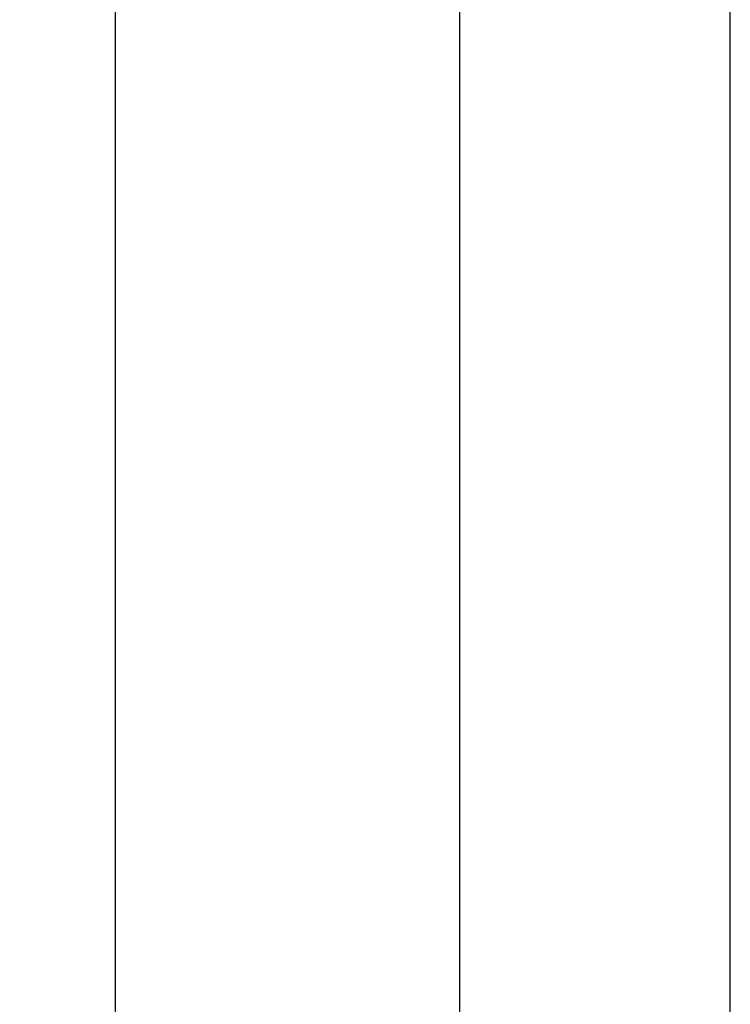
# Model space of a CAD drawing. Header units: metres. Extents: x 209747 to 209830, y 1182430 to 1182564.
# Tile 629 of 656: x 209752.041 to 209752.173, y 1182487.338 to 1182487.519. Entities that reach past the tile are written whole.
import ezdxf

# ---------------------------------------------------------------- set-up
doc = ezdxf.new("R2010")
doc.units = ezdxf.units.M
doc.header["$MEASUREMENT"] = 0
doc.linetypes.add('DGN Style 2', pattern=[15.036391, 9.021834, -6.014556])
doc.layers.get('0').update_dxf_attribs({"color": 254})

# ---------------------------------------------------------------- blocks, each defined once
blk = doc.blocks.new('ATTEMP_4')
at = {"color": 3, "linetype": 'Continuous'}
blk.add_line((-7.722, -1.1615), (-8.738, -1.1615), dxfattribs=at)
at = {"color": 254, "flags": 128}
blk.add_lwpolyline([(0, 1.275), (-13.6, 1.275), (-13.6, -1.275), (0, -1.275), (0, 1.275), (0, 1.275)], dxfattribs=at)
at = {"color": 254, "linetype": 'DGN Style 2', "flags": 128}
blk.add_lwpolyline([(-7.722, -1.01875), (-7.722, -1.17725), (-7.86424, -1.225), (-8.59576, -1.225), (-8.738, -1.17725), (-8.738, -1.01875), (-8.59576, -0.971), (-7.86424, -0.971)], close=True, dxfattribs=at)
blk = doc.blocks.new('ATTEMP_1')
at = {"color": 254, "rotation": 90}
blk.add_blockref('ATTEMP_4', (0, -3.535), dxfattribs=at)
blk = doc.blocks.new('ATTEMP')
at = {"color": 254}
blk.add_blockref('ATTEMP_1', (-10.48, 0), dxfattribs=at)

msp = doc.modelspace()

# ---------------------------------------------------------------- block references
at = {"color": 1, "linetype": 'DGN Style 2'}
msp.add_blockref('ATTEMP', (209761.37756, 1182499.06107), dxfattribs=at)

doc.saveas('drawing.dxf')
